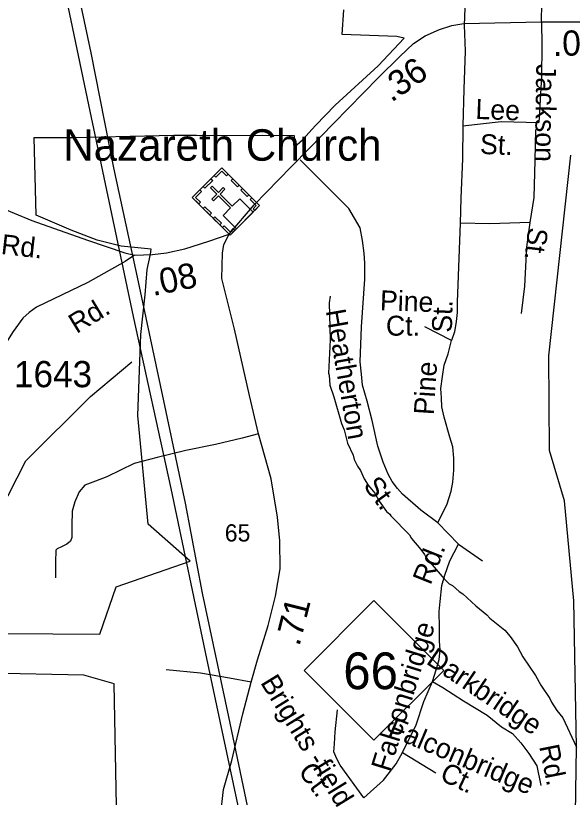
# Model space of a CAD drawing. Extents: x 1547597 to 1699558, y 810033 to 920809.
# Drawn here: x 1615025 to 1617678, y 904868 to 908594 of the extents above; entities that cross this region are included whole.
import ezdxf

# ---------------------------------------------------------------- set-up
doc = ezdxf.new("R2010")
doc.units = 0
for name, color, linetype in [('Exist Boundary Political City Limit New', 7, 'Continuous'), ('Exist Cultural Church with Cemetery CELL', 7, 'Continuous'), ('Exist Cultural Church with Cemetery Label', 7, 'Continuous'), ('Exist Hydrographic Creek Single Shore', 7, 'Continuous'), ('Exist Hydrographic Misc Water Feature', 7, 'Continuous'), ('Exist Road Non-System Type 51', 7, 'Continuous'), ('Exist Road Non-System Type 51 Label', 7, 'Continuous'), ('Exist Road Primary NC Attributed', 7, 'Continuous'), ('Exist Road Primary NC Label', 7, 'Continuous'), ('Exist Road Primary NC Shield CELL', 7, 'Continuous'), ('Exist Road Primary NC Shield Number Label', 7, 'Continuous'), ('Exist Road Secondary Mileage Hundredths English Label', 7, 'Continuous'), ('Exist Road Secondary Type 51 Attributed', 7, 'Continuous'), ('Exist Road Secondary Type 51 Label', 7, 'Continuous'), ('Exist Road Secondary Type 51 Number Label', 7, 'Continuous'), ('Exist Utilities Electrical Transmission Line', 7, 'Continuous'), ('Map Preparation Boundary City Limit Buffer Line', 7, 'Continuous')]:
    doc.layers.add(name, color=color, linetype=linetype)

msp = doc.modelspace()

# ---------------------------------------------------------------- linework, layer by layer
at = {"layer": 'Exist Boundary Political City Limit New'}
for points in [[(1616876.7, 908486.7), (1616841.4, 908495.2), (1616580.8, 908504.7), (1616589.1, 908622.5)], [(1615708.8, 908022.4), (1615778.4, 908024), (1615887.4, 908024.1), (1616024.8, 908023.2), (1616199.1, 908024.7), (1616352.1, 908023.1), (1616352.2, 907966.7), (1616391.8, 908002.2), (1616453.5, 908070.6), (1616547.5, 908167.5), (1616753.2, 908355.6), (1616876.7, 908486.7)], [(1615670.5, 907480.8), (1615527.6, 907495.4), (1615413.6, 907523.9), (1615290.1, 907571.5), (1615123.7, 907642.8), (1615114.2, 908013.6), (1615294.8, 908013.6), (1615708.8, 908022.4)], [(1615607.7, 906687.8), (1615621.1, 907074.3), (1615642, 907263.8), (1615652.2, 907383.7), (1615667.3, 907457.7), (1615670.5, 907480.8)], [(1614978.5, 905650.2), (1615426.6, 905645.7), (1615503.6, 905872.2), (1615856.6, 905994.6), (1615657.5, 906171.3), (1615607.7, 906687.8)], [(1615023.8, 904744), (1615508.1, 904744), (1615494.5, 905410.1), (1615349.7, 905450.9), (1614892.5, 905459.9)]]:
    msp.add_lwpolyline(points, dxfattribs=at)
at = {"layer": 'Exist Cultural Church with Cemetery CELL'}
for points in [[(1615867, 907727.9), (1616007.8, 907868.7), (1616187.8, 907688.7), (1616047.1, 907547.9)], [(1616038.5, 907838.1), (1616030.5, 907830.1), (1616007.7, 907852.8), (1615979.1, 907824.1), (1615971.2, 907832), (1616007.9, 907868.7)], [(1615919.4, 907780.3), (1615956.1, 907816.9), (1615964.1, 907808.9), (1615927.5, 907772.2)], [(1616082.1, 907778.4), (1616051.5, 907809), (1616059.5, 907817), (1616090.2, 907786.4)], [(1615897.6, 907697.3), (1615905.7, 907705.3), (1615882.9, 907728.1), (1615911.6, 907756.8), (1615903.7, 907764.6), (1615867, 907727.9)], [(1616077.5, 907578.4), (1616156.8, 907657.7), (1616092.8, 907721.7), (1616056.9, 907685.9), (1615999.3, 907743.5), (1616022.6, 907766.8), (1616014.8, 907774.6), (1615991.5, 907751.2), (1615961.6, 907781.1), (1615953.4, 907772.9), (1615983.3, 907743), (1615959.9, 907719.6), (1615967.7, 907711.8), (1615991.1, 907735.2), (1616048.7, 907677.6), (1616013.5, 907642.4)], [(1616128.7, 907731.7), (1616098.1, 907762.3), (1616106.1, 907770.4), (1616136.8, 907739.8)], [(1616164.4, 907665.2), (1616156.3, 907673.4), (1616171.9, 907688.9), (1616143.3, 907717.5), (1616151.1, 907725.4), (1616187.8, 907688.7)], [(1615950.1, 907644.9), (1615919.4, 907675.5), (1615927.5, 907683.5), (1615958.1, 907652.9)], [(1615997.6, 907597.3), (1615967, 907627.9), (1615975, 907636), (1616005.6, 907605.4)], [(1616070.4, 907571.3), (1616062.3, 907579.4), (1616046.7, 907563.9), (1616018.2, 907592.4), (1616010.3, 907584.6), (1616047, 907547.9)]]:
    msp.add_lwpolyline(points, close=True, dxfattribs=at)
at = {"layer": 'Exist Hydrographic Creek Single Shore'}
for points in [[(1617569, 906521.9), (1617565.8, 906973.1), (1617670.8, 907929.6)], [(1614850.6, 905426), (1614937.7, 905533), (1614972.8, 905666.9), (1614958.7, 905900.2), (1614934.7, 905949.9), (1614946.7, 906225.4), (1615074.8, 906472.3), (1615382.8, 906779), (1615579.2, 906944.4)], [(1618907.6, 901087.9), (1618847.6, 901478.7), (1618847.7, 902039.4), (1618740.5, 902282.1), (1618603.1, 902524.8), (1618469.3, 902763.9), (1618113.9, 903268.3), (1617892.9, 903715), (1617774.8, 903820.7), (1617755.9, 903915.3), (1617683.1, 904155.8), (1617697.4, 905107.7), (1617684.4, 905805.1), (1617639.4, 906281.5), (1617569, 906521.9)]]:
    msp.add_lwpolyline(points, dxfattribs=at)
at = {"layer": 'Exist Hydrographic Misc Water Feature'}
msp.add_lwpolyline([(1616523.4, 907257.4), (1616518.9, 907225.4), (1616524.1, 907049.3), (1616515.5, 906889.5), (1616519.4, 906881.4), (1616522.7, 906833.4), (1616541.7, 906777), (1616577.7, 906650.4), (1616591.2, 906620.3), (1616606.1, 906556), (1616633.2, 906499.5), (1616638.9, 906479.4), (1616654.4, 906447.2), (1616668, 906426.9), (1616685.4, 906386.6), (1616704.9, 906356.4), (1616736.2, 906317.8), (1616757.7, 906279.5), (1616792.8, 906230.9), (1616808.6, 906218.6), (1616812.5, 906210.6), (1616901, 906119), (1616910.7, 906102.9), (1616955.8, 906050.1), (1616973.5, 906025.8), (1616981.3, 906009.7), (1617067.6, 905910.3), (1617091.2, 905885.9), (1617107.1, 905877.6), (1617138.5, 905849.1), (1617156.4, 905838.7), (1617217.5, 905781.7), (1617270.7, 905738.8), (1617284.4, 905722.6), (1617355.5, 905665.4), (1617381, 905635), (1617416.2, 905586.4), (1617441.4, 905538), (1617502, 905448.9), (1617527.2, 905402.6), (1617570.2, 905339.8), (1617577.9, 905321.7), (1617603.3, 905283.2), (1617632.7, 905246.7), (1617697.4, 905107.7)], dxfattribs=at)
at = {"layer": 'Exist Road Non-System Type 51'}
for points in [[(1617515.5, 909036.2), (1617303.7, 909042.5), (1617233.8, 909041.3), (1617199.3, 909005.8), (1617184.8, 908951.9), (1617171.1, 908812.1), (1617167.7, 908672.3), (1617161.6, 908549.1)], [(1617161.6, 908549.1), (1617166.3, 908425.1), (1617160.2, 908243.4), (1617156.2, 908069.3)], [(1617530.2, 908564.2), (1617532.3, 908452.4), (1617529.8, 908303), (1617517.7, 908084.5)], [(1617156.2, 908069.3), (1617154.6, 907911.5), (1617146.4, 907723.5), (1617143.2, 907605.7)], [(1617156.2, 908069.3), (1617339.2, 908089.5), (1617517.7, 908084.5)], [(1617501.9, 908051.5), (1617498.3, 907903.5), (1617494.3, 907727.7), (1617475, 907608)], [(1617037.4, 906177.2), (1616955.5, 906237.4), (1616868.5, 906313.6), (1616844, 906340.8), (1616819.5, 906373.4), (1616800.5, 906408.8), (1616776, 906465.9), (1616751.5, 906542.1), (1616724.4, 906664.6), (1616699.9, 906757.1), (1616678.1, 906833.3), (1616672.7, 906885), (1616667.2, 906944.8), (1616672.7, 907110.8), (1616689, 907337.7), (1616689, 907413.9), (1616686.3, 907462.9), (1616678.1, 907522.7), (1616667.2, 907582.6), (1616612.9, 907675.1), (1616381.5, 907906.5)], [(1617143.2, 907605.7), (1617129.5, 907228.9), (1617129.5, 907179.9), (1617124.1, 907136.4), (1617115.9, 907087.4), (1617102.3, 907045.5)], [(1617475, 907608), (1617285, 907602), (1617143.2, 907605.7)], [(1617475, 907608), (1617459.6, 907490.2), (1617449.7, 907304.3), (1617434.2, 907174.6)], [(1617102.3, 907045.5), (1616974.5, 907110.8)], [(1617037.4, 906177.2), (1617080.6, 906267.3), (1617099.6, 906327.2), (1617107.8, 906370.7), (1617113.2, 906427.9), (1617113.2, 906485), (1617107.8, 906539.4), (1617094.2, 906585.7), (1617067, 906680.9), (1617056.1, 906729.9), (1617053.4, 906773.4), (1617050.7, 906816.9), (1617058.8, 906874.1), (1617067, 906928.5), (1617086, 906982.9), (1617102.3, 907045.5)], [(1616182.9, 906600.9), (1616104.1, 906581.2), (1615977.9, 906549.6), (1615836, 906522), (1615700, 906488.5), (1615589.6, 906458.9), (1615459.5, 906395.8), (1615406.3, 906376.1), (1615355.1, 906356.4), (1615327.5, 906324.8), (1615307.8, 906277.5), (1615295.5, 906232.2), (1615292.7, 906164.2), (1615293.1, 906106.6), (1615286.6, 906089.5), (1615269.9, 906074.6), (1615243.6, 906063), (1615222.6, 906053.4), (1615217.5, 906047.1), (1615214.9, 905989.3), (1615216, 905915.2)], [(1617037.4, 906177.2), (1617135, 906074.7)], [(1617010.9, 905420.4), (1617028.9, 905476.1), (1617042.5, 905525.1), (1617047.9, 905571.3), (1617045.2, 905612.1), (1617045.2, 905677.4), (1617042.5, 905753.6), (1617047.9, 905802.6), (1617056.1, 905878.8), (1617069.7, 905927.8), (1617094.2, 905995.8), (1617135, 906074.7)], [(1617135, 906074.7), (1617249.2, 905996.3)], [(1616147.4, 905417.8), (1616044.1, 905436.3), (1615906.5, 905459.9), (1615742.8, 905475.7)], [(1616869.1, 905082.6), (1616933.3, 905214.3), (1616970.4, 905325.8), (1617010.9, 905420.4)], [(1617010.9, 905420.4), (1617060.5, 905391.8), (1617159.7, 905328.7), (1617271, 905259.6), (1617340.3, 905204.8), (1617391.9, 905172.1), (1617431.4, 905127.7), (1617470.8, 905077.2), (1617508.2, 905018.8), (1617527.1, 904924.8)], [(1616683.5, 904866.4), (1616572.1, 905021.8), (1616555.2, 905052.2), (1616541.7, 905086), (1616545.1, 905123.1), (1616548.4, 905180.6), (1616558.6, 905285.3)], [(1616683.5, 904866.4), (1616778, 904950.9), (1616838.7, 905028.6), (1616869.1, 905082.6)], [(1616869.1, 905082.6), (1617027.8, 904984.7)]]:
    msp.add_lwpolyline(points, dxfattribs=at)
at = {"layer": 'Exist Road Primary NC Attributed'}
for points in [[(1617530.2, 908564.2), (1617762.2, 908564.2), (1617951.3, 908564.3), (1617994.1, 908562.5), (1618080.9, 908565.8), (1618161.8, 908565), (1618227.7, 908553.3), (1618256.5, 908548.3), (1618299.9, 908554.2), (1618320.7, 908563.3), (1618352.4, 908586.7), (1618509.7, 908756.9), (1618689.3, 908938.2)], [(1616043, 907553.1), (1616161.2, 907693.1), (1616338.3, 907873.2), (1616427.7, 907963.5), (1616539.5, 908080.3), (1616754.8, 908299.7), (1616855.7, 908399), (1616920.4, 908460.7), (1616977.1, 908497.4), (1617043.9, 908527.5), (1617103.1, 908547.5), (1617160.7, 908556.7), (1617530.2, 908564.2)], [(1616171.2, 904074.1), (1616127.9, 904192.7), (1616037, 904462.9), (1616010.9, 904625.3), (1615999.6, 904703.4), (1616000.6, 904779.2), (1616015.9, 904905.2), (1616055.4, 905044.7), (1616108, 905266), (1616147.4, 905417.8), (1616177, 905523.5), (1616228.2, 905687.2), (1616263.7, 905827.2), (1616285.4, 905957.4), (1616283.4, 906091.5), (1616273.6, 906203.9), (1616242.1, 906386.1), (1616182.9, 906600.9), (1616139.5, 906783.9), (1616067.7, 907099.9), (1616007.5, 907342.1), (1616011.4, 907462.4), (1616017.3, 907503.8), (1616043, 907553.1)]]:
    msp.add_lwpolyline(points, dxfattribs=at)
at = {"layer": 'Exist Road Primary NC Shield CELL'}
msp.add_lwpolyline([(1616399.2, 905473.7), (1616732.2, 905806.7), (1617065.2, 905473.7), (1616732.2, 905140.7)], close=True, dxfattribs=at)
at = {"layer": 'Exist Road Secondary Type 51 Attributed'}
for points in [[(1617530.2, 908564.2), (1617532.7, 908653.4), (1617526.5, 908842), (1617522.3, 909058.1)], [(1612851.3, 907731.3), (1612969.4, 907743.9), (1613105.4, 907754.1), (1613534.1, 907754.1), (1613801.2, 907756.7), (1614075.1, 907765.5), (1614324.9, 907774.1), (1614507.7, 907767.4), (1614657.2, 907764.1), (1614793.5, 907744.1), (1614933, 907687.6), (1615102.5, 907617.8), (1615367.1, 907524.6), (1615545.3, 907463.7), (1615591.9, 907453.2)], [(1615591.9, 907453.2), (1615677.1, 907455.1), (1615744.5, 907464.3), (1615831, 907483.3), (1615946.4, 907519.8), (1616043, 907553.1)], [(1615591.9, 907453.2), (1615546.7, 907421.7), (1615369.5, 907322.3), (1615124.7, 907204.8), (1615089.3, 907179.9), (1615060.5, 907153.1), (1615014.2, 907088.3), (1614950.4, 906991), (1614886.6, 906890.8), (1614737.8, 906711.5), (1614607.8, 906591.7), (1614545.1, 906538.5), (1614514.9, 906521.5), (1614470.6, 906501.8), (1614427.9, 906490.2), (1614366.1, 906470.5)]]:
    msp.add_lwpolyline(points, dxfattribs=at)
at = {"layer": 'Exist Utilities Electrical Transmission Line'}
for points in [[(1614975.5, 910329.4), (1615070.8, 909910.4), (1615235.7, 909112.7), (1615383.9, 908417.3), (1615491.8, 907868.4), (1615609.6, 907325.1), (1615729.2, 906757.9), (1615833.6, 906270.9), (1615914.7, 905842.2), (1616040, 905252.9), (1616129.2, 904828.1), (1616224.2, 904369.3), (1616294.3, 904036.4), (1616373.9, 903651.8), (1616451.5, 903253), (1616531, 902852.1), (1616600.8, 902487.5), (1616705.2, 901980.5), (1616799.8, 901505.7), (1616883.1, 901102.7)], [(1614918.9, 910272.1), (1614989.4, 909961.2), (1615141.6, 909269.7), (1615373.2, 908169.6), (1615585.7, 907159.5), (1615764.5, 906339.8), (1615935.2, 905530), (1616125.1, 904634.2), (1616270.8, 903906.8), (1616424.3, 903145.3), (1616557, 902510), (1616672.6, 901930.9), (1616788.4, 901375.8), (1616916.9, 900728.6)]]:
    msp.add_lwpolyline(points, dxfattribs=at)
at = {"layer": 'Map Preparation Boundary City Limit Buffer Line'}
for points in [[(1616876.7, 908486.7), (1616841.4, 908495.2), (1616580.8, 908504.7), (1616589.1, 908622.5)], [(1615708.8, 908022.4), (1615778.4, 908024), (1615887.4, 908024.1), (1616024.8, 908023.2), (1616199.1, 908024.7), (1616352.1, 908023.1), (1616352.2, 907966.7), (1616391.8, 908002.2), (1616453.5, 908070.6), (1616547.5, 908167.5), (1616753.2, 908355.6), (1616876.7, 908486.7)], [(1615670.5, 907480.8), (1615527.6, 907495.4), (1615413.6, 907523.9), (1615290.1, 907571.5), (1615123.7, 907642.8), (1615114.2, 908013.6), (1615294.8, 908013.6), (1615708.8, 908022.4)], [(1615607.7, 906687.8), (1615621.1, 907074.3), (1615642, 907263.8), (1615652.2, 907383.7), (1615667.3, 907457.7), (1615670.5, 907480.8)], [(1614978.5, 905650.2), (1615426.6, 905645.7), (1615503.6, 905872.2), (1615856.6, 905994.6), (1615657.5, 906171.3), (1615607.7, 906687.8)], [(1615023.8, 904744), (1615508.1, 904744), (1615494.5, 905410.1), (1615349.7, 905450.9), (1614892.5, 905459.9)]]:
    msp.add_lwpolyline(points, dxfattribs=at)

# ---------------------------------------------------------------- texts
at = {"layer": 'Exist Cultural Church with Cemetery Label'}
msp.add_text('Nazareth Church', height=150, dxfattribs=at).set_placement((1615252.3, 907902.7))
at = {"layer": 'Exist Road Non-System Type 51 Label'}
for s, rotation, p in [('Jackson', 269.2198, (1617505.6, 908363.6)), ('Lee', 357.9044, (1617214.7, 908102.2)), ('St.', 357.9044, (1617236.3, 907935.2)), ('St.', 263.1054, (1617467.9, 907588.1)), ('Pine', 357.9687, (1616759.9, 907190.4)), ('St.', 88.704, (1617103.5, 907082.6)), ('Heatherton', 279.9144, (1616502.5, 907187.7)), ('Ct.', 0.0702, (1616789.5, 907068.9)), ('Pine', 86.1804, (1617016.8, 906689)), ('St.', 306.3077, (1616678.8, 906354.2)), ('Rd.', 68.2472, (1617001.7, 905876.8)), ('Falconbridge', 72.81, (1616807.5, 904986.2)), ('Darkbridge', 326.0203, (1616976.5, 905508.5)), ('Brights -field', 301.6463, (1616189, 905415.7)), ('Falconbridge', 337.0718, (1616794.2, 905165.1)), ('Rd.', 281.3645, (1617519.3, 905111.3)), ('Ct.', 306.2767, (1616368.3, 904991.9)), ('Ct.', 334.7485, (1617040.5, 904953.5))]:
    msp.add_text(s, height=95, rotation=rotation, dxfattribs=at).set_placement(p)
at = {"layer": 'Exist Road Primary NC Label'}
msp.add_text('65', height=82.02, dxfattribs=at).set_placement((1616021.7, 906087.9))
at = {"layer": 'Exist Road Primary NC Shield Number Label'}
msp.add_text('66', height=175, dxfattribs=at).set_placement((1616586.4, 905384))
at = {"layer": 'Exist Road Secondary Mileage Hundredths English Label'}
for s, rotation, p in [('.09', 1.0195, (1617585.5, 908402.1)), ('.36', 34.6148, (1616815.2, 908178.4)), ('.08', 11.7466, (1615679.6, 907257.3)), ('.71', 75.7821, (1616376.8, 905584.9))]:
    msp.add_text(s, height=120, rotation=rotation, dxfattribs=at).set_placement(p)
at = {"layer": 'Exist Road Secondary Type 51 Label'}
for rotation, p in [(353.5275, (1614952.9, 907458.7)), (31.4011, (1615315.4, 907076.2))]:
    msp.add_text('Rd.', height=95, rotation=rotation, dxfattribs=at).set_placement(p)
at = {"layer": 'Exist Road Secondary Type 51 Number Label'}
msp.add_text('1643', height=125, dxfattribs=at).set_placement((1615017.7, 906823.2))

doc.saveas('drawing.dxf')
